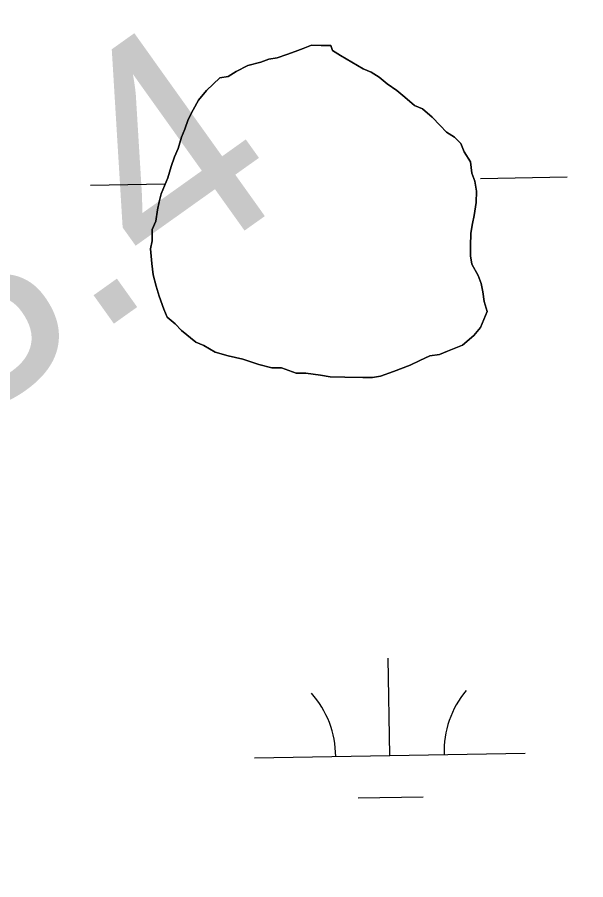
# Model space of a CAD drawing. Extents: x 3892998 to 3931244, y 278583 to 304547.
# Drawn here: x 3907199.2 to 3907409, y 300917.2 to 301235.9 of the extents above; entities that cross this region are included whole.
import ezdxf

# ---------------------------------------------------------------- set-up
doc = ezdxf.new("R2010")
doc.units = 0
for name, color, linetype in [('V-RIVR-EDGE', 7, 'Continuous'), ('V-RIVR-RANG-IDEN', 7, 'Continuous'), ('V-TOPO-SHOR', 7, 'Continuous'), ('V-WETL-SWMP', 7, 'Continuous')]:
    doc.layers.add(name, color=color, linetype=linetype)

msp = doc.modelspace()

# ---------------------------------------------------------------- linework, layer by layer
at = {"layer": 'V-RIVR-EDGE'}
msp.add_spline([(3905881.273634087, 301307.9157032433), (3905886.578547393, 301301.5844102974), (3905888.5737484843, 301301.57947673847), (3905898.222976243, 301303.8833658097), (3905910.2089834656, 301309.8393677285), (3905913.540896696, 301312.4914132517), (3905913.548297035, 301315.4842148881), (3905908.901050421, 301318.8210616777), (3905896.276288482, 301323.5077767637), (3905888.967951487, 301326.51866811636), (3905887.3176178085, 301331.51078214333), (3905887.0007072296, 301337.8297411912), (3905889.6749537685, 301343.47623287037), (3905890.0157098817, 301346.80074576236), (3905889.696332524, 301352.12210426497), (3905879.112818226, 301375.4257626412), (3905875.4911289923, 301390.0662821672), (3905875.5190858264, 301401.3724216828), (3905877.546355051, 301414.33629521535), (3905879.655027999, 301460.2209867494), (3905876.4078075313, 301491.81989328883), (3905869.8130508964, 301514.44861751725), (3905857.9068028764, 301540.7483665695), (3905843.6563750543, 301560.4032011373), (3905808.5007378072, 301598.0666478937), (3905805.523559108, 301604.3921850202), (3905804.8782263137, 301612.37463390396), (3905806.233028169, 301622.3473503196), (3905808.5681631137, 301625.3343961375), (3905812.2276763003, 301625.9904183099), (3905814.8640988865, 301616.34036829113), (3905817.504632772, 301608.3529858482), (3905823.1420795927, 301602.02087064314), (3905832.0982834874, 301593.02026471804), (3905838.407375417, 301589.34677311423), (3905843.7106442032, 301582.3504131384), (3905850.3350021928, 301571.69289545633), (3905856.6416273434, 301567.0218033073), (3905862.9490747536, 301562.68324467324), (3905868.579943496, 301553.6908613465), (3905884.459326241, 301520.3980413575), (3905896.3762636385, 301498.4212280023), (3905907.3030008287, 301479.439683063), (3905910.6209356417, 301476.4386588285), (3905915.609760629, 301476.75885844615), (3905917.6164733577, 301481.4093940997), (3905924.2794775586, 301486.3809516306), (3905932.596926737, 301488.02306271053), (3905943.237176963, 301487.6642168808), (3905957.532006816, 301485.96619213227), (3905972.1552588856, 301482.60467754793), (3905980.4431067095, 301472.2755820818), (3905990.409245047, 301468.260512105), (3905996.3948483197, 301468.24571142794), (3906003.3714740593, 301465.56817585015), (3906007.6870094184, 301462.5646848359), (3906014.3171232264, 301454.2349017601), (3906022.935037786, 301442.90738348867), (3906035.5310206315, 301426.5819953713), (3906045.1366686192, 301411.26160813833), (3906050.4103360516, 301392.29404161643), (3906054.7061371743, 301381.309746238), (3906063.9825406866, 301367.3203153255), (3906071.584764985, 301348.67952649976), (3906074.5216529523, 301326.0598471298), (3906074.799917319, 301304.1118128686), (3906070.716599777, 301266.54539277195), (3906064.346660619, 301245.61140425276), (3906056.65152096, 301226.6759058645), (3906051.974672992, 301218.04154610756), (3906040.322021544, 301212.4172554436), (3906020.33876476, 301199.830317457), (3906010.0228254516, 301196.86300587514), (3905995.071151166, 301201.8880102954), (3905980.139211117, 301214.89381907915), (3905968.866784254, 301228.5556500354), (3905965.2154936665, 301231.22496301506), (3905961.2250914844, 301231.234830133), (3905958.890778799, 301228.5803178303), (3905956.8561092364, 301212.6236426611), (3905957.173019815, 301206.30468361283), (3905962.1388215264, 301197.3139448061), (3905976.3933606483, 301179.3217778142), (3905986.003942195, 301165.9965916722), (3906010.86172985, 301132.68157066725), (3906025.1179134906, 301115.35447070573), (3906036.0586290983, 301102.0259955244), (3906046.340855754, 301091.3594329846), (3906051.9667909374, 301080.37184856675), (3906078.4683341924, 301039.4044454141), (3906101.6757881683, 301011.0815384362), (3906120.23928457, 300987.4256123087), (3906133.8230008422, 300967.1073552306), (3906158.0231218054, 300936.7867803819), (3906167.9777485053, 300928.11624119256), (3906173.633285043, 300929.09986332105), (3906177.9570429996, 300929.42170745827), (3906179.610665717, 300925.7597274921), (3906179.927576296, 300919.4407684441), (3906179.9111310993, 300912.7900981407), (3906183.216732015, 300904.80107117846), (3906191.1646459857, 300891.4799963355), (3906198.779204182, 300877.8272102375), (3906214.6947663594, 300859.1658649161), (3906230.9329949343, 300836.5132951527), (3906271.0363441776, 300782.5433722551), (3906292.5729079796, 300750.8992414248), (3906302.8551346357, 300740.23267888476), (3906314.4526946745, 300723.5772240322), (3906333.6796135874, 300699.25458635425), (3906348.5951084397, 300679.5981072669), (3906352.90406572, 300673.9343481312), (3906364.1986935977, 300669.2509220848), (3906370.5143636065, 300668.23769860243), (3906374.8266099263, 300663.9040735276), (3906376.8086548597, 300658.5786037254), (3906375.7888532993, 300649.60266559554), (3906375.7781639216, 300645.2797298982), (3906384.7245006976, 300632.28872179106), (3906391.362014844, 300626.9517403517), (3906396.6677504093, 300620.9529809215), (3906411.9018003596, 300595.64260981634), (3906425.492916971, 300578.3171543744), (3906447.038525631, 300550.33089221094), (3906467.5865337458, 300522.34709682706), (3906495.7597894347, 300485.0334510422), (3906524.2705121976, 300449.7141840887), (3906543.8209197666, 300421.7328554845), (3906555.4250578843, 300407.73766875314), (3906556.7543696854, 300407.40184619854), (3906561.0797721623, 300408.3887573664), (3906566.7303751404, 300407.3771784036), (3906579.690959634, 300404.0197751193), (3906585.3506074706, 300406.6660648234), (3906595.0319033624, 300421.9387609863), (3906595.04259274, 300426.2616966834), (3906595.0475262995, 300428.2568977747), (3906592.726369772, 300430.92292171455), (3906586.4082329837, 300430.9385446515), (3906579.421740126, 300429.6256780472), (3906574.1110710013, 300433.62923638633), (3906560.551200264, 300463.59096540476), (3906551.9530199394, 300482.8992880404), (3906551.9653538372, 300487.8872907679), (3906556.294867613, 300490.53686951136), (3906560.9577371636, 300493.5181595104), (3906566.628896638, 300500.8199184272), (3906570.958410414, 300503.4694971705), (3906580.2644152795, 300501.4512728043), (3906592.237266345, 300502.08673848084), (3906600.560471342, 300506.056584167), (3906601.900472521, 300510.04369730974), (3906603.8973181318, 300510.703830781), (3906608.221076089, 300511.0256749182), (3906612.88230112, 300513.34189788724), (3906615.5499695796, 300516.32812144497), (3906625.5383089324, 300521.29145637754), (3906651.4866124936, 300525.5502558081), (3906696.726793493, 300531.75656525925), (3906737.979861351, 300539.30287588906), (3906749.293401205, 300542.26772069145), (3906752.286202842, 300542.2603203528), (3906754.270714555, 300537.93245109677), (3906758.256183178, 300535.92738288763), (3906765.5727427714, 300536.2418266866), (3906783.2109974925, 300541.8513166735), (3906807.5032115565, 300548.7744955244), (3906827.477423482, 300557.7035648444), (3906859.125665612, 300580.9027962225), (3906870.443316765, 300585.53030860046), (3906879.08918816, 300585.5089298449), (3906888.392726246, 300582.4931049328), (3906895.3578403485, 300575.16010014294), (3906896.6739959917, 300569.50374134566), (3906896.328306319, 300564.18402736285), (3906893.6581710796, 300560.20020325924), (3906889.321256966, 300554.55782287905), (3906846.666518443, 300518.084385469), (3906817.007721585, 300492.55248592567), (3906808.333071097, 300480.9351916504), (3906801.6338874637, 300461.33215945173), (3906800.591062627, 300443.0452828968), (3906798.573660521, 300434.0718115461), (3906792.5683230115, 300426.1058078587), (3906784.5768292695, 300421.80260639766), (3906768.927197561, 300413.5279147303), (3906761.2616592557, 300406.5636228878), (3906742.918046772, 300384.6616351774), (3906738.5778436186, 300377.6891207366), (3906738.5720878, 300375.3613861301), (3906749.202470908, 300371.0121381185), (3906761.504566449, 300370.31664747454), (3906768.1461918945, 300366.6423336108), (3906767.80790256, 300364.3154212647), (3906763.1507888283, 300363.66186587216), (3906744.851578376, 300359.71668798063), (3906735.5348841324, 300357.4119766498), (3906729.85796884, 300347.7824831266), (3906729.1723453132, 300339.4707897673), (3906724.5144093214, 300338.4847008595), (3906711.215535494, 300339.515191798), (3906700.2295955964, 300334.5543236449), (3906684.5791416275, 300325.9470984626), (3906667.5919755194, 300314.68289419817), (3906660.599726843, 300311.0422929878), (3906654.6116567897, 300310.059493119), (3906650.627832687, 300312.7296283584), (3906649.9726327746, 300316.72167506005), (3906646.3270980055, 300321.7187226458), (3906637.37500541, 300332.3819961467), (3906633.0775597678, 300342.7012244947), (3906632.760649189, 300349.02018354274), (3906635.7633179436, 300353.00318538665), (3906641.1068774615, 300362.300967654), (3906641.119211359, 300367.2889703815), (3906638.469632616, 300371.6184841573), (3906631.491362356, 300373.63095270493), (3906624.1731582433, 300372.65144187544), (3906620.1770002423, 300370.33357438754), (3906617.4986424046, 300363.0244151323), (3906616.1471295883, 300354.3818327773), (3906616.117528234, 300342.41062623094), (3906616.760394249, 300333.430576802), (3906620.4009954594, 300326.4383281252), (3906627.356242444, 300315.1149211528), (3906639.622980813, 300300.12048935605), (3906651.2295857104, 300287.12290317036), (3906659.192300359, 300279.78743160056), (3906664.8264581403, 300272.1251823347), (3906672.441838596, 300258.8049297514), (3906679.4020191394, 300249.4767238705), (3906692.337113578, 300235.81078161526), (3906700.2965391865, 300227.1451759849), (3906712.2266327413, 300210.4888988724), (3906717.188323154, 300199.83549248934), (3906724.4917265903, 300194.8294000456), (3906728.1430171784, 300192.16008706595), (3906738.4170212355, 300178.1681893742), (3906748.6836249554, 300161.18349004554), (3906782.819460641, 300114.5441051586), (3906815.968385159, 300072.2301227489), (3906844.1399963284, 300034.2514099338), (3906875.6352981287, 299995.5994074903), (3906887.567036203, 299979.608197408), (3906925.694918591, 299933.6240124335), (3906951.2218845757, 299901.9700144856), (3906975.422005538, 299871.64943963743), (3907000.9481492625, 299839.66290817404), (3907037.0865863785, 299796.0113913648), (3907068.5835326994, 299758.02445595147), (3907070.238799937, 299755.02754301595), (3907069.564688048, 299751.37131886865), (3907069.5572877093, 299748.3785172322), (3907074.5272007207, 299741.0504460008), (3907088.7825621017, 299723.39081252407), (3907106.3558582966, 299702.73015481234), (3907131.545357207, 299669.08177803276), (3907153.0926103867, 299641.76058289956), (3907174.9699303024, 299613.44096496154), (3907195.5204051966, 299586.45477012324), (3907213.4130787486, 299560.4727539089), (3907232.9717089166, 299535.8167604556), (3907245.8903581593, 299515.500147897), (3907253.850606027, 299507.16707578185), (3907259.818119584, 299499.8365377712), (3907264.4489210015, 299489.84902067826), (3907270.754723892, 299484.84539501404), (3907286.339397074, 299466.849938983), (3907300.9281142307, 299449.5220167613), (3907314.8575201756, 299434.52347366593), (3907332.7575940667, 299411.5342590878), (3907344.7024882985, 299400.8635852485), (3907355.646492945, 299388.8652441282), (3907368.5692534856, 299370.21129914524), (3907378.839968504, 299354.8892673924), (3907384.4700149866, 299345.56435055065), (3907395.7490199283, 299334.5627877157), (3907412.991427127, 299314.5680192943), (3907424.93056554, 299301.5696108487), (3907432.547590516, 299288.91442529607), (3907439.1735930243, 299278.9219746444), (3907449.449241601, 299265.59514398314), (3907461.0583132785, 299253.5951583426), (3907476.3129197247, 299236.59812511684), (3907491.889370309, 299215.27733393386), (3907503.4762409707, 299194.2989433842), (3907522.697404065, 299167.64857109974), (3907526.6787613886, 299163.980835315), (3907535.9831217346, 299161.29754391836), (3907552.6032194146, 299158.59616280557), (3907562.2475136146, 299158.9048507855), (3907568.906406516, 299162.2137407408), (3907577.579412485, 299173.1659679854), (3907582.922972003, 299182.4637502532), (3907598.922404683, 299197.7208234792), (3907617.9146390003, 299212.9704963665), (3907638.5580292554, 299223.5605887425), (3907646.5561010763, 299230.52405832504), (3907649.564525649, 299236.83479477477), (3907650.579393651, 299243.8155318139), (3907650.5884385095, 299247.473400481), (3907648.9331712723, 299250.4703134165), (3907646.2745476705, 299251.1419585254), (3907620.966643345, 299236.90550912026), (3907584.663754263, 299214.0503228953), (3907582.3327306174, 299212.72594465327), (3907580.674174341, 299214.3927235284), (3907576.0844859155, 299241.00691637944), (3907572.838909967, 299273.27088994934), (3907562.960753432, 299312.8670460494), (3907555.7165527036, 299341.8155515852), (3907551.7672635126, 299358.4520944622), (3907551.4659758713, 299371.08919029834), (3907553.500645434, 299387.04586546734), (3907562.1991414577, 299408.3066316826), (3907554.913827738, 299420.6284614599), (3907545.3229804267, 299441.9344519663), (3907544.6727140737, 299447.9216997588), (3907544.6858702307, 299453.2422360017), (3907547.3527164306, 299455.8959260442), (3907551.6822302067, 299458.5455047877), (3907555.007565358, 299458.53728218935), (3907561.6467240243, 299453.86536778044), (3907589.8553368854, 299430.85066314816), (3907607.4459005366, 299417.173209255), (3907613.7533479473, 299412.83465062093), (3907618.076283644, 299412.82396124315), (3907620.743129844, 299415.4776512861), (3907622.4238871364, 299422.7892773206), (3907622.7679322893, 299427.44392427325), (3907630.0886031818, 299429.4210356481), (3907638.3953629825, 299426.74021103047), (3907642.3594528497, 299416.0892714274), (3907645.0090315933, 299411.7597576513), (3907648.3310777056, 299410.4214009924), (3907653.3182581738, 299410.07653357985), (3907660.6339955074, 299410.05844386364), (3907665.6145978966, 299407.0533083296), (3907667.929998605, 299402.05954978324), (3907673.199554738, 299381.4293156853), (3907677.473154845, 299361.4666153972), (3907683.090045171, 299346.82116231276), (3907682.0776439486, 299340.83802581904), (3907677.0657956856, 299331.20688777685), (3907676.382638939, 299323.8927949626), (3907677.686460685, 299313.24843343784), (3907684.3058851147, 299300.5957146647), (3907691.935243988, 299292.9285318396), (3907703.56733894, 299290.2394846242), (3907715.5459458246, 299293.20268490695), (3907722.5406612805, 299297.84088666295), (3907727.5566208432, 299309.13469228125), (3907733.566069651, 299318.76336354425), (3907743.2284535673, 299326.3877888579), (3907763.555755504, 299343.62937379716), (3907798.211599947, 299372.8068081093), (3907809.211518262, 299383.42074602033), (3907811.554053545, 299389.4005934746), (3907814.5682339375, 299398.03906453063), (3907819.901104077, 299403.0139111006), (3907830.5528659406, 299407.31053448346), (3907848.187831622, 299411.5898904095), (3907857.506170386, 299414.55966877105), (3907861.839795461, 299418.8719150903), (3907863.5180859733, 299425.18594057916), (3907871.1885578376, 299434.1454335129), (3907885.173877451, 299441.75916944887), (3907890.517436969, 299451.0569517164), (3907896.1894187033, 299458.691244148), (3907906.175291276, 299462.6569785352), (3907915.1536961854, 299462.63477751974), (3907930.1029036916, 299456.6121725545), (3907950.017912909, 299441.59882878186), (3907965.9252524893, 299419.6121483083), (3907972.5479659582, 299408.289563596), (3907971.861520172, 299399.64533672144), (3907968.189673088, 299394.0013118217), (3907945.8449690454, 299367.78625553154), (3907916.183705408, 299341.2567554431), (3907897.8713387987, 299331.99104130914), (3907883.214374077, 299321.7186817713), (3907871.2160329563, 299310.7746771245), (3907864.8765174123, 299302.1444286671), (3907861.1906919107, 299290.8473340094), (3907858.1304649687, 299263.5869861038), (3907856.102373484, 299250.290579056), (3907851.4271700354, 299242.32128632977), (3907848.099368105, 299241.3319083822), (3907840.79103111, 299244.3427997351), (3907833.8094718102, 299245.0251342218), (3907825.822089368, 299242.38460033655), (3907812.5100593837, 299238.09455503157), (3907797.5254947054, 299229.81821884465), (3907785.1937978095, 299218.54250294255), (3907776.851680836, 299206.92438640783), (3907774.83510099, 299198.28344857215), (3907773.1304981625, 299181.32835059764), (3907772.1041185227, 299169.692144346), (3907764.7563130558, 299156.741426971), (3907752.753038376, 299143.80222123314), (3907739.7595634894, 299133.85828391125), (3907727.7784898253, 299129.89748308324), (3907719.450351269, 299123.93243630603), (3907711.7881020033, 299118.2982785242), (3907703.116740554, 299108.0111183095), (3907697.44558108, 299100.7093593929), (3907690.781754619, 299095.4052683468), (3907679.473970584, 299094.76815815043), (3907667.486318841, 299088.14708920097), (3907656.830445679, 299082.1877982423), (3907651.481952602, 299070.89481488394), (3907647.7969493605, 299059.9302537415), (3907648.4291259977, 299046.627268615), (3907651.059792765, 299034.6494839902), (3907657.3606620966, 299027.65065723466), (3907657.6668832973, 299017.00876248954), (3907661.2959728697, 299005.36104460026), (3907662.947128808, 299000.70146408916), (3907670.5822435, 298995.3620158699), (3907676.8946244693, 298993.0186583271), (3907682.529604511, 298985.68894257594), (3907684.500960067, 298976.0405370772), (3907694.100029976, 298958.0598817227), (3907712.677504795, 298940.05702535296), (3907730.929846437, 298925.0477928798), (3907743.5430967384, 298915.7056085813), (3907752.15607774, 298902.38288921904), (3907753.7726987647, 298883.7569010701), (3907755.742409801, 298873.44342854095), (3907759.6958102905, 298858.4695532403), (3907765.661679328, 298850.4739481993), (3907775.614661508, 298841.13834197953), (3907776.930817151, 298835.4819831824), (3907775.9241717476, 298831.826581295), (3907777.9062166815, 298826.50111149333), (3907785.193174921, 298814.84434874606), (3907821.644411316, 298763.211205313), (3907835.905528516, 298747.8793064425), (3907843.5406432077, 298742.5398582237), (3907845.5218658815, 298736.8818549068), (3907845.17124265, 298729.56693983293), (3907849.4579989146, 298714.92477578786), (3907860.3830915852, 298695.27816381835), (3907872.9807189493, 298679.6178427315), (3907888.545657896, 298653.64158233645), (3907898.1529504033, 298638.9862621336)], degree=3, dxfattribs=at)
at = {"layer": 'V-TOPO-SHOR'}
msp.add_lwpolyline([(3907315.535, 301223.568), (3907318.503, 301221.717), (3907322.663, 301219.24700000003), (3907326.8200000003, 301216.777), (3907329.8000000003, 301215.526), (3907332.767, 301213.676), (3907335.727, 301211.227), (3907339.284, 301208.765), (3907342.241, 301206.316), (3907345.791, 301203.254), (3907348.768, 301202.005), (3907352.318, 301198.945), (3907355.265, 301195.896), (3907357.6240000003, 301193.454), (3907360.591, 301191.605), (3907362.951, 301189.166), (3907364.1, 301186.145), (3907366.4390000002, 301182.506), (3907366.967, 301178.297), (3907368.116, 301175.278), (3907368.654, 301171.67), (3907368.583, 301167.469), (3907367.903, 301162.681), (3907367.252, 301159.693), (3907366.59, 301156.105), (3907366.508, 301151.30700000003), (3907366.449, 301147.706), (3907366.998, 301144.69800000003), (3907369.326, 301140.458), (3907370.473, 301137.44), (3907371.024, 301134.431), (3907371.563, 301130.82), (3907372.701, 301127.202), (3907371.45, 301124.224), (3907370.201, 301121.244), (3907367.7490000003, 301118.287), (3907363.489, 301114.75800000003), (3907358.052, 301112.45), (3907355.031, 301111.301), (3907351.423, 301110.762), (3907347.794, 301109.02400000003), (3907344.164, 301107.287), (3907338.125, 301104.989), (3907333.296, 301103.271), (3907330.287, 301102.722), (3907326.6890000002, 301102.781), (3907320.09, 301102.89400000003), (3907314.6920000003, 301102.98600000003), (3907311.1040000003, 301103.645), (3907305.715, 301104.338), (3907302.117, 301104.397), (3907296.7490000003, 301106.289), (3907293.151, 301106.351), (3907288.373, 301107.631), (3907282.4050000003, 301109.531), (3907277.0270000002, 301110.824), (3907272.2490000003, 301112.104), (3907268.089, 301114.574), (3907265.112, 301115.825), (3907259.785, 301120.115), (3907257.426, 301122.555), (3907254.466, 301125.004), (3907253.3170000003, 301128.025), (3907251.6010000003, 301132.852), (3907250.46, 301136.473), (3907249.3340000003, 301140.692), (3907248.8030000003, 301144.9), (3907248.296, 301150.309), (3907248.947, 301153.297), (3907249.018, 301157.496), (3907250.268, 301160.47500000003), (3907250.9390000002, 301164.664), (3907251.591, 301167.654), (3907252.24, 301170.642), (3907253.491, 301173.619), (3907254.741, 301176.599), (3907256.012, 301180.777), (3907257.272, 301184.355), (3907258.523, 301187.335), (3907259.793, 301191.513), (3907261.044, 301194.493), (3907262.306, 301198.071), (3907264.165, 301201.638), (3907266.025, 301205.208), (3907269.0870000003, 301208.755), (3907271.526, 301211.114), (3907273.965, 301213.472), (3907276.9760000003, 301214.02), (3907280.005, 301215.76900000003), (3907284.242, 301218.098), (3907289.063, 301219.216), (3907292.082, 301220.365), (3907295.09, 301220.914), (3907298.7090000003, 301222.053), (3907301.73, 301223.202), (3907304.7490000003, 301224.35000000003), (3907307.767, 301225.499), (3907311.3680000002, 301225.438), (3907314.966, 301225.377), (3907315.535, 301223.568)], dxfattribs=at)
at = {"layer": 'V-WETL-SWMP'}
for p, q in [((3907304.7490000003, 301224.35000000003), (3907301.7290000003, 301223.201)), ((3907307.768, 301225.499), (3907304.7490000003, 301224.35000000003)), ((3907314.966, 301225.377), (3907307.768, 301225.499)), ((3907315.535, 301223.568), (3907314.966, 301225.377)), ((3907295.091, 301220.91399999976), (3907292.082, 301220.36499999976)), ((3907298.71, 301222.0529999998), (3907295.091, 301220.91399999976)), ((3907301.7290000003, 301223.20099999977), (3907298.71, 301222.0529999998)), ((3907318.504, 301221.717), (3907315.535, 301223.568)), ((3907322.662, 301219.24700000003), (3907318.504, 301221.717)), ((3907284.2430000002, 301218.098), (3907280.004, 301215.77)), ((3907289.062, 301219.216), (3907284.2430000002, 301218.098)), ((3907292.082, 301220.365), (3907289.062, 301219.216)), ((3907326.8200000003, 301216.7759999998), (3907322.662, 301219.24700000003)), ((3907280.004, 301215.7699999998), (3907276.975, 301214.0209999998)), ((3907329.799, 301215.526), (3907326.8200000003, 301216.7759999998)), ((3907332.767, 301213.67599999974), (3907329.799, 301215.5259999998)), ((3907271.525, 301211.114), (3907269.086, 301208.755)), ((3907273.965, 301213.472), (3907271.525, 301211.114)), ((3907276.975, 301214.021), (3907273.965, 301213.472)), ((3907335.7260000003, 301211.226), (3907332.767, 301213.67599999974)), ((3907339.284, 301208.765), (3907335.7260000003, 301211.22600000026)), ((3907269.086, 301208.755), (3907266.026, 301205.20699999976)), ((3907342.242, 301206.31499999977), (3907339.284, 301208.765)), ((3907266.026, 301205.20699999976), (3907264.165, 301201.639)), ((3907345.79, 301203.2549999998), (3907342.242, 301206.31499999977)), ((3907264.165, 301201.639), (3907262.305, 301198.0699999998)), ((3907348.769, 301202.005), (3907345.79, 301203.2549999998)), ((3907352.3170000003, 301198.9449999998), (3907348.769, 301202.005)), ((3907355.265, 301195.8949999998), (3907352.3170000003, 301198.9449999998)), ((3907262.305, 301198.0699999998), (3907261.044, 301194.492)), ((3907357.6240000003, 301193.455), (3907355.265, 301195.8949999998)), ((3907261.044, 301194.492), (3907259.794, 301191.513)), ((3907360.592, 301191.60499999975), (3907357.6240000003, 301193.455)), ((3907259.794, 301191.513), (3907258.523, 301187.3349999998)), ((3907362.951, 301189.165), (3907360.592, 301191.60499999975)), ((3907364.1, 301186.146), (3907362.951, 301189.165)), ((3907258.523, 301187.3349999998), (3907257.272, 301184.3559999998)), ((3907366.438, 301182.506), (3907364.1, 301186.146)), ((3907257.272, 301184.3559999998), (3907256.012, 301180.777)), ((3907366.967, 301178.297), (3907366.438, 301182.506)), ((3907256.012, 301180.777), (3907254.741, 301176.599)), ((3907254.741, 301176.599), (3907253.491, 301173.62)), ((3907368.116, 301175.278), (3907366.967, 301178.297)), ((3907370.2045470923, 301176.34769234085), (3907402.1997539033, 301176.9015344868)), ((3907226.2261164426, 301173.8554026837), (3907253.7899835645, 301174.3325376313)), ((3907253.491, 301173.62), (3907252.24, 301170.64099999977)), ((3907368.654, 301171.66899999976), (3907368.116, 301175.278)), ((3907252.24, 301170.64099999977), (3907251.59, 301167.65299999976)), ((3907368.583, 301167.46999999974), (3907368.654, 301171.66899999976)), ((3907251.59, 301167.65299999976), (3907250.9390000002, 301164.664)), ((3907367.9020000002, 301162.68200000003), (3907368.583, 301167.46999999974)), ((3907250.9390000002, 301164.664), (3907250.268, 301160.47500000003)), ((3907250.268, 301160.47500000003), (3907249.018, 301157.496)), ((3907367.252, 301159.693), (3907367.9020000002, 301162.68200000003)), ((3907249.018, 301157.496), (3907248.946, 301153.298)), ((3907366.591, 301156.10399999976), (3907367.252, 301159.693)), ((3907366.509, 301151.306), (3907366.591, 301156.10399999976)), ((3907248.946, 301153.298), (3907248.296, 301150.309)), ((3907366.448, 301147.70699999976), (3907366.509, 301151.306)), ((3907248.296, 301150.309), (3907248.804, 301144.9)), ((3907366.997, 301144.69800000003), (3907366.448, 301147.70699999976)), ((3907248.804, 301144.9), (3907249.333, 301140.692)), ((3907369.326, 301140.458), (3907366.997, 301144.69800000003)), ((3907249.333, 301140.692), (3907250.461, 301136.473)), ((3907370.474, 301137.439), (3907369.326, 301140.458)), ((3907250.461, 301136.473), (3907251.6, 301132.85299999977)), ((3907371.023, 301134.43), (3907370.474, 301137.439)), ((3907251.6, 301132.85299999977), (3907253.318, 301128.02400000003)), ((3907371.562, 301130.82099999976), (3907371.023, 301134.43)), ((3907372.701, 301127.201), (3907371.562, 301130.82099999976)), ((3907253.318, 301128.02400000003), (3907254.467, 301125.005)), ((3907254.467, 301125.005), (3907257.4250000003, 301122.55499999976)), ((3907371.45, 301124.223), (3907372.701, 301127.201)), ((3907257.4250000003, 301122.55499999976), (3907259.784, 301120.115)), ((3907370.2, 301121.244), (3907371.45, 301124.223)), ((3907259.784, 301120.115), (3907265.111, 301115.825)), ((3907367.75, 301118.2859999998), (3907370.2, 301121.244)), ((3907265.111, 301115.825), (3907268.09, 301114.574)), ((3907363.49, 301114.75800000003), (3907367.75, 301118.2859999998)), ((3907268.09, 301114.574), (3907272.248, 301112.10399999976)), ((3907355.032, 301111.301), (3907358.051, 301112.45)), ((3907358.051, 301112.45), (3907363.49, 301114.75800000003)), ((3907272.248, 301112.10399999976), (3907277.026, 301110.82299999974)), ((3907277.026, 301110.82299999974), (3907282.404, 301109.532)), ((3907282.404, 301109.532), (3907288.372, 301107.631)), ((3907347.794, 301109.02400000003), (3907351.423, 301110.762)), ((3907351.423, 301110.762), (3907355.032, 301111.301)), ((3907288.372, 301107.631), (3907293.15, 301106.35000000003)), ((3907293.15, 301106.35000000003), (3907296.7490000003, 301106.289)), ((3907296.7490000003, 301106.289), (3907302.116, 301104.398)), ((3907338.125, 301104.988), (3907344.164, 301107.286)), ((3907344.164, 301107.286), (3907347.794, 301109.02400000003)), ((3907302.116, 301104.398), (3907305.715, 301104.337)), ((3907305.715, 301104.337), (3907311.103, 301103.6459999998)), ((3907311.103, 301103.6459999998), (3907314.6920000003, 301102.98499999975)), ((3907314.6920000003, 301102.985), (3907320.09, 301102.89400000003)), ((3907320.09, 301102.89400000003), (3907326.688, 301102.782)), ((3907326.688, 301102.782), (3907330.287, 301102.721)), ((3907330.287, 301102.721), (3907333.296, 301103.27000000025)), ((3907333.296, 301103.27), (3907338.125, 301104.988)), ((3907336.7337705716, 300963.13245772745), (3907336.1106981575, 300999.1270653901)), ((3907286.7412599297, 300962.26707937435), (3907386.726281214, 300963.9978360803)), ((3907325.0026410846, 300947.4960782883), (3907348.9990461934, 300947.9114598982))]:
    msp.add_line(p, q, dxfattribs=at)
for centre, radius, start, end in [((3907281.4908914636, 300962.65106897), 35.24628790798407, 0.21988000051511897, 41.76353833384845), ((3907391.960214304, 300964.56331061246), 35.246287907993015, 140.21987699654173, 181.76353532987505)]:
    msp.add_arc(centre, radius, start, end, dxfattribs=at)

# ---------------------------------------------------------------- texts
at = {"layer": 'V-RIVR-RANG-IDEN'}
msp.add_text('R-13.4', height=82.99999800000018, rotation=35.48372386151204, dxfattribs=at).set_placement((3907030.6912850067, 300977.13284114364))

doc.saveas('drawing.dxf')
